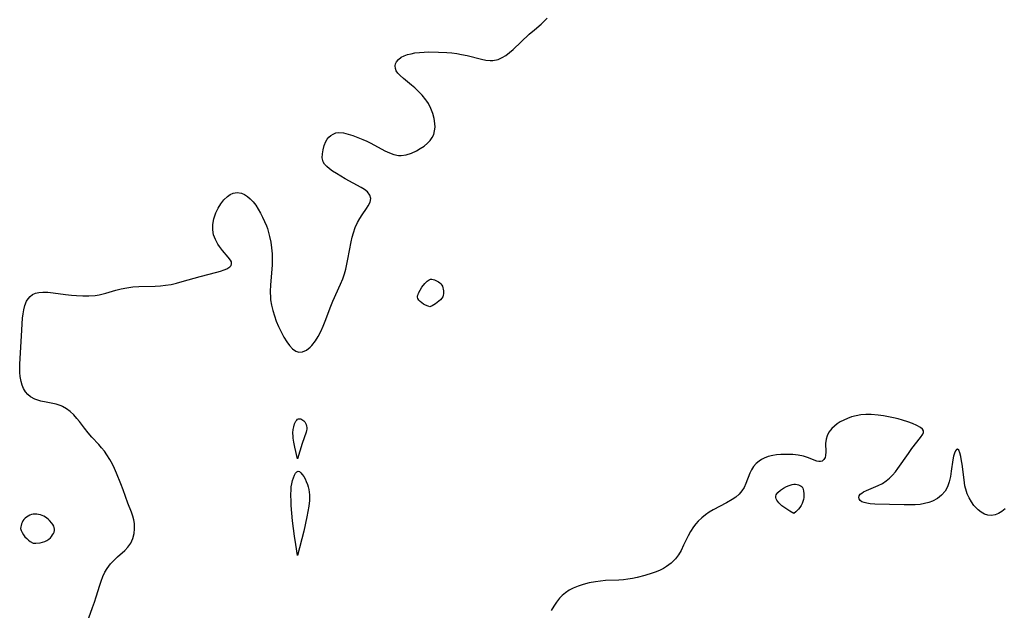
# Model space of a CAD drawing. Header units: metres. Extents: x 1073367 to 1082519, y 1569854 to 1574957.
# Tile 367 of 656: x 1076024 to 1076322, y 1574109 to 1574288. Entities that reach past the tile are written whole.
import ezdxf

# ---------------------------------------------------------------- set-up
doc = ezdxf.new("R2010")
doc.units = ezdxf.units.M
doc.layers.add('CGG_CurvaNivelLidar_v1', color=253, linetype='Continuous', lineweight=30)

msp = doc.modelspace()

# ---------------------------------------------------------------- linework, layer by layer
at = {"layer": 'CGG_CurvaNivelLidar_v1'}
for p, q in [((1076182.0944, 1574286.2828, 67), (1076183.0465, 1574287.1426, 67)), ((1076183.0465, 1574287.1426, 67), (1076183.9317, 1574288.0584, 67)), ((1076178.4727, 1574283.1822, 67), (1076180.075, 1574284.5825, 67)), ((1076180.075, 1574284.5825, 67), (1076182.0944, 1574286.2828, 67)), ((1076173.623, 1574278.5785, 67), (1076178.4727, 1574283.1822, 67)), ((1076172.5396, 1574277.6502, 67), (1076173.623, 1574278.5785, 67)), ((1076138.4348, 1574274.8292, 67), (1076139.0289, 1574275.5887, 67)), ((1076139.0289, 1574275.5887, 67), (1076139.8371, 1574276.242, 67)), ((1076139.8371, 1574276.242, 67), (1076140.7036, 1574276.6913, 67)), ((1076140.7036, 1574276.6913, 67), (1076141.6967, 1574277.0443, 67)), ((1076141.6967, 1574277.0443, 67), (1076142.7892, 1574277.3223, 67)), ((1076142.7892, 1574277.3223, 67), (1076143.9549, 1574277.5388, 67)), ((1076143.9549, 1574277.5388, 67), (1076145.3226, 1574277.7072, 67)), ((1076145.3226, 1574277.7072, 67), (1076146.7471, 1574277.8097, 67)), ((1076146.7471, 1574277.8097, 67), (1076148.212, 1574277.8581, 67)), ((1076148.212, 1574277.8581, 67), (1076151.1421, 1574277.8262, 67)), ((1076151.1421, 1574277.8262, 67), (1076153.5881, 1574277.688, 67)), ((1076153.5881, 1574277.688, 67), (1076155.0958, 1574277.5473, 67)), ((1076155.0958, 1574277.5473, 67), (1076156.5908, 1574277.3582, 67)), ((1076156.5908, 1574277.3582, 67), (1076158.0655, 1574277.1151, 67)), ((1076158.0655, 1574277.1151, 67), (1076159.7695, 1574276.7568, 67)), ((1076159.7695, 1574276.7568, 67), (1076164.1464, 1574275.642, 67)), ((1076164.1464, 1574275.642, 67), (1076165.4478, 1574275.3797, 67)), ((1076165.4478, 1574275.3797, 67), (1076166.7095, 1574275.2433, 67)), ((1076166.7095, 1574275.2433, 67), (1076167.5199, 1574275.2501, 67)), ((1076167.5199, 1574275.2501, 67), (1076168.0755, 1574275.3128, 67)), ((1076168.0755, 1574275.3128, 67), (1076168.5868, 1574275.4186, 67)), ((1076168.5868, 1574275.4186, 67), (1076169.15, 1574275.5907, 67)), ((1076169.15, 1574275.5907, 67), (1076170.3126, 1574276.1165, 67)), ((1076170.3126, 1574276.1165, 67), (1076171.439, 1574276.8175, 67)), ((1076171.439, 1574276.8175, 67), (1076172.5396, 1574277.6502, 67)), ((1076138.0028, 1574273.6203, 67), (1076138.1468, 1574274.236, 67)), ((1076138.0494, 1574272.8524, 67), (1076138.0028, 1574273.6203, 67)), ((1076138.3367, 1574272.0982, 67), (1076138.0494, 1574272.8524, 67)), ((1076138.1468, 1574274.236, 67), (1076138.4348, 1574274.8292, 67)), ((1076138.8413, 1574271.3921, 67), (1076138.3367, 1574272.0982, 67)), ((1076139.5194, 1574270.6998, 67), (1076138.8413, 1574271.3921, 67)), ((1076140.566, 1574269.7878, 67), (1076139.5194, 1574270.6998, 67)), ((1076142.9834, 1574267.8135, 67), (1076140.566, 1574269.7878, 67)), ((1076143.9863, 1574266.9466, 67), (1076142.9834, 1574267.8135, 67)), ((1076144.9718, 1574266.032, 67), (1076143.9863, 1574266.9466, 67)), ((1076146.1961, 1574264.764, 67), (1076144.9718, 1574266.032, 67)), ((1076147.2993, 1574263.4025, 67), (1076146.1961, 1574264.764, 67)), ((1076147.5971, 1574262.9742, 67), (1076147.2993, 1574263.4025, 67)), ((1076148.0747, 1574262.2056, 67), (1076147.5971, 1574262.9742, 67)), ((1076148.8194, 1574260.7448, 67), (1076148.0747, 1574262.2056, 67)), ((1076149.4023, 1574259.2355, 67), (1076148.8194, 1574260.7448, 67)), ((1076149.815, 1574257.7065, 67), (1076149.4023, 1574259.2355, 67)), ((1076150.0362, 1574256.1859, 67), (1076149.815, 1574257.7065, 67)), ((1076149.9333, 1574253.9562, 67), (1076150.0567, 1574255.0521, 67)), ((1076150.0567, 1574255.0521, 67), (1076150.0362, 1574256.1859, 67)), ((1076117.0472, 1574250.7295, 67), (1076117.4704, 1574251.4387, 67)), ((1076117.4704, 1574251.4387, 67), (1076117.9755, 1574252.0722, 67)), ((1076117.9755, 1574252.0722, 67), (1076118.5184, 1574252.5721, 67)), ((1076118.5184, 1574252.5721, 67), (1076119.2473, 1574253.0269, 67)), ((1076119.2473, 1574253.0269, 67), (1076120.0959, 1574253.3334, 67)), ((1076120.0959, 1574253.3334, 67), (1076121.0137, 1574253.4628, 67)), ((1076121.0137, 1574253.4628, 67), (1076122.365, 1574253.3562, 67)), ((1076122.365, 1574253.3562, 67), (1076123.7944, 1574253.008, 67)), ((1076123.7944, 1574253.008, 67), (1076125.2309, 1574252.5371, 67)), ((1076125.2309, 1574252.5371, 67), (1076126.7127, 1574251.9865, 67)), ((1076126.7127, 1574251.9865, 67), (1076128.1746, 1574251.3989, 67)), ((1076128.1746, 1574251.3989, 67), (1076129.4001, 1574250.8443, 67)), ((1076148.5665, 1574251.0435, 67), (1076149.2142, 1574251.9668, 67)), ((1076149.2142, 1574251.9668, 67), (1076149.6545, 1574252.9243, 67)), ((1076149.6545, 1574252.9243, 67), (1076149.9333, 1574253.9562, 67)), ((1076116.0039, 1574247.0239, 67), (1076116.2075, 1574248.268, 67)), ((1076116.2075, 1574248.268, 67), (1076116.5469, 1574249.5272, 67)), ((1076116.5469, 1574249.5272, 67), (1076117.0472, 1574250.7295, 67)), ((1076129.4001, 1574250.8443, 67), (1076130.6196, 1574250.2426, 67)), ((1076130.6196, 1574250.2426, 67), (1076134.8952, 1574247.9784, 67)), ((1076144.3964, 1574247.9717, 67), (1076145.5973, 1574248.6338, 67)), ((1076145.5973, 1574248.6338, 67), (1076146.7336, 1574249.3789, 67)), ((1076146.7336, 1574249.3789, 67), (1076147.768, 1574250.2144, 67)), ((1076147.768, 1574250.2144, 67), (1076148.5665, 1574251.0435, 67)), ((1076115.9491, 1574245.7856, 67), (1076116.0039, 1574247.0239, 67)), ((1076116.1929, 1574244.6502, 67), (1076115.9491, 1574245.7856, 67)), ((1076134.8952, 1574247.9784, 67), (1076136.2619, 1574247.3226, 67)), ((1076136.2619, 1574247.3226, 67), (1076137.6163, 1574246.821, 67)), ((1076137.6163, 1574246.821, 67), (1076138.9697, 1574246.5543, 67)), ((1076138.9697, 1574246.5543, 67), (1076139.8035, 1574246.5397, 67)), ((1076139.8035, 1574246.5397, 67), (1076141.3503, 1574246.7798, 67)), ((1076141.3503, 1574246.7798, 67), (1076142.8867, 1574247.2838, 67)), ((1076142.8867, 1574247.2838, 67), (1076144.3964, 1574247.9717, 67)), ((1076116.6418, 1574243.8884, 67), (1076116.1929, 1574244.6502, 67)), ((1076117.2941, 1574243.1734, 67), (1076116.6418, 1574243.8884, 67)), ((1076118.1042, 1574242.4924, 67), (1076117.2941, 1574243.1734, 67)), ((1076119.0506, 1574241.8198, 67), (1076118.1042, 1574242.4924, 67)), ((1076120.2728, 1574241.0342, 67), (1076119.0506, 1574241.8198, 67)), ((1076122.9169, 1574239.4915, 67), (1076120.2728, 1574241.0342, 67)), ((1076127.7214, 1574236.8736, 67), (1076122.9169, 1574239.4915, 67)), ((1076128.744, 1574236.2343, 67), (1076127.7214, 1574236.8736, 67)), ((1076086.2196, 1574233.095, 67), (1076087.2767, 1574234.161, 67)), ((1076087.2767, 1574234.161, 67), (1076088.0974, 1574234.7479, 67)), ((1076088.0974, 1574234.7479, 67), (1076088.968, 1574235.1529, 67)), ((1076088.968, 1574235.1529, 67), (1076090.2555, 1574235.3674, 67)), ((1076090.2555, 1574235.3674, 67), (1076091.5395, 1574235.1611, 67)), ((1076091.5395, 1574235.1611, 67), (1076092.4383, 1574234.7453, 67)), ((1076092.4383, 1574234.7453, 67), (1076093.3005, 1574234.1479, 67)), ((1076093.3005, 1574234.1479, 67), (1076094.136, 1574233.4144, 67)), ((1076094.136, 1574233.4144, 67), (1076095.0197, 1574232.4988, 67)), ((1076129.5905, 1574235.5477, 67), (1076128.744, 1574236.2343, 67)), ((1076130.3046, 1574234.582, 67), (1076129.5905, 1574235.5477, 67)), ((1076130.5938, 1574233.5148, 67), (1076130.3046, 1574234.582, 67)), ((1076130.4163, 1574232.4098, 67), (1076130.5938, 1574233.5148, 67)), ((1076083.7811, 1574229.1557, 67), (1076084.4776, 1574230.5771, 67)), ((1076084.4776, 1574230.5771, 67), (1076085.3016, 1574231.9013, 67)), ((1076085.3016, 1574231.9013, 67), (1076086.2196, 1574233.095, 67)), ((1076095.0197, 1574232.4988, 67), (1076095.8497, 1574231.4747, 67)), ((1076095.8497, 1574231.4747, 67), (1076096.6119, 1574230.3302, 67)), ((1076128.0127, 1574228.6027, 67), (1076129.3509, 1574230.4798, 67)), ((1076129.3509, 1574230.4798, 67), (1076129.8756, 1574231.2778, 67)), ((1076129.8756, 1574231.2778, 67), (1076130.4163, 1574232.4098, 67)), ((1076083.1617, 1574227.3513, 67), (1076083.4388, 1574228.2623, 67)), ((1076083.4388, 1574228.2623, 67), (1076083.7811, 1574229.1557, 67)), ((1076096.6119, 1574230.3302, 67), (1076097.3013, 1574229.1099, 67)), ((1076097.3013, 1574229.1099, 67), (1076097.933, 1574227.8448, 67)), ((1076097.933, 1574227.8448, 67), (1076099.0565, 1574225.294, 67)), ((1076126.5949, 1574226.2629, 67), (1076127.2782, 1574227.4746, 67)), ((1076127.2782, 1574227.4746, 67), (1076128.0127, 1574228.6027, 67)), ((1076082.8259, 1574224.0073, 67), (1076082.8458, 1574225.676, 67)), ((1076082.8458, 1574225.676, 67), (1076083.1617, 1574227.3513, 67)), ((1076099.0565, 1574225.294, 67), (1076099.3725, 1574224.477, 67)), ((1076099.3725, 1574224.477, 67), (1076099.6455, 1574223.6562, 67)), ((1076125.3617, 1574223.1589, 67), (1076125.9162, 1574224.7581, 67)), ((1076125.9162, 1574224.7581, 67), (1076126.5949, 1574226.2629, 67)), ((1076083.1145, 1574222.5117, 67), (1076082.8259, 1574224.0073, 67)), ((1076083.6491, 1574221.0748, 67), (1076083.1145, 1574222.5117, 67)), ((1076099.6455, 1574223.6562, 67), (1076100.0375, 1574222.053, 67)), ((1076100.0375, 1574222.053, 67), (1076100.3715, 1574220.3636, 67)), ((1076124.7018, 1574220.4573, 67), (1076125.0035, 1574221.8256, 67)), ((1076125.0035, 1574221.8256, 67), (1076125.3617, 1574223.1589, 67)), ((1076084.3697, 1574219.7223, 67), (1076083.6491, 1574221.0748, 67)), ((1076084.8725, 1574218.9615, 67), (1076084.3697, 1574219.7223, 67)), ((1076085.7897, 1574217.7759, 67), (1076084.8725, 1574218.9615, 67)), ((1076100.3715, 1574220.3636, 67), (1076100.645, 1574218.6068, 67)), ((1076100.645, 1574218.6068, 67), (1076100.8132, 1574216.7956, 67)), ((1076123.7336, 1574215.1315, 67), (1076124.7018, 1574220.4573, 67)), ((1076087.5537, 1574215.7556, 67), (1076085.7897, 1574217.7759, 67)), ((1076088.2041, 1574214.9079, 67), (1076087.5537, 1574215.7556, 67)), ((1076100.8132, 1574216.7956, 67), (1076100.8446, 1574215.139, 67)), ((1076087.1118, 1574212.2834, 67), (1076087.9883, 1574212.8218, 67)), ((1076087.9883, 1574212.8218, 67), (1076088.373, 1574213.2756, 67)), ((1076088.4741, 1574214.3366, 67), (1076088.2041, 1574214.9079, 67)), ((1076088.373, 1574213.2756, 67), (1076088.5411, 1574213.7868, 67)), ((1076088.5411, 1574213.7868, 67), (1076088.4741, 1574214.3366, 67)), ((1076100.7861, 1574213.4565, 67), (1076100.2851, 1574207.3518, 67)), ((1076100.8446, 1574215.139, 67), (1076100.7861, 1574213.4565, 67)), ((1076123.0713, 1574212.1735, 67), (1076123.4326, 1574213.6586, 67)), ((1076123.4326, 1574213.6586, 67), (1076123.7336, 1574215.1315, 67)), ((1076073.6036, 1574208.3783, 67), (1076079.0014, 1574209.9185, 67)), ((1076079.0014, 1574209.9185, 67), (1076084.0807, 1574211.2308, 67)), ((1076084.0807, 1574211.2308, 67), (1076085.2372, 1574211.5796, 67)), ((1076085.2372, 1574211.5796, 67), (1076086.2815, 1574211.9388, 67)), ((1076086.2815, 1574211.9388, 67), (1076087.1118, 1574212.2834, 67)), ((1076122.1482, 1574209.261, 67), (1076122.6456, 1574210.7054, 67)), ((1076122.6456, 1574210.7054, 67), (1076123.0713, 1574212.1735, 67)), ((1076055.1187, 1574206.1887, 67), (1076056.8849, 1574206.5545, 67)), ((1076056.8849, 1574206.5545, 67), (1076058.6768, 1574206.8056, 67)), ((1076058.6768, 1574206.8056, 67), (1076060.5388, 1574206.9394, 67)), ((1076060.5388, 1574206.9394, 67), (1076065.4649, 1574207.042, 67)), ((1076065.4649, 1574207.042, 67), (1076067.0155, 1574207.1168, 67)), ((1076067.0155, 1574207.1168, 67), (1076068.5586, 1574207.2679, 67)), ((1076068.5586, 1574207.2679, 67), (1076070.2509, 1574207.5517, 67)), ((1076070.2509, 1574207.5517, 67), (1076071.9318, 1574207.9333, 67)), ((1076071.9318, 1574207.9333, 67), (1076073.6036, 1574208.3783, 67)), ((1076100.2851, 1574207.3518, 67), (1076100.2049, 1574205.4997, 67)), ((1076119.1744, 1574202.5185, 67), (1076121.4984, 1574207.6631, 67)), ((1076121.4984, 1574207.6631, 67), (1076122.1482, 1574209.261, 67)), ((1076145.544, 1574205.826, 67), (1076146.0956, 1574206.6703, 67)), ((1076146.0956, 1574206.6703, 67), (1076146.9917, 1574207.8226, 67)), ((1076146.9917, 1574207.8226, 67), (1076147.6325, 1574208.483, 67)), ((1076147.6325, 1574208.483, 67), (1076147.9676, 1574208.7532, 67)), ((1076147.9676, 1574208.7532, 67), (1076148.3157, 1574208.9633, 67)), ((1076148.3157, 1574208.9633, 67), (1076148.6803, 1574209.0922, 67)), ((1076148.6803, 1574209.0922, 67), (1076149.0763, 1574209.1221, 67)), ((1076149.0763, 1574209.1221, 67), (1076149.4867, 1574209.0652, 67)), ((1076149.4867, 1574209.0652, 67), (1076149.9044, 1574208.9425, 67)), ((1076149.9044, 1574208.9425, 67), (1076150.3225, 1574208.7695, 67)), ((1076150.3225, 1574208.7695, 67), (1076151.1295, 1574208.3087, 67)), ((1076151.1295, 1574208.3087, 67), (1076151.4999, 1574208.0286, 67)), ((1076151.4999, 1574208.0286, 67), (1076151.8318, 1574207.7145, 67)), ((1076151.8318, 1574207.7145, 67), (1076152.1084, 1574207.3608, 67)), ((1076152.1084, 1574207.3608, 67), (1076152.313, 1574206.9676, 67)), ((1076152.313, 1574206.9676, 67), (1076152.4577, 1574206.5404, 67)), ((1076027.0371, 1574203.2012, 67), (1076027.6256, 1574203.8645, 67)), ((1076027.6256, 1574203.8645, 67), (1076028.3886, 1574204.4499, 67)), ((1076028.3886, 1574204.4499, 67), (1076029.2586, 1574204.8694, 67)), ((1076029.2586, 1574204.8694, 67), (1076030.2978, 1574205.1289, 67)), ((1076030.2978, 1574205.1289, 67), (1076031.4245, 1574205.2269, 67)), ((1076031.4245, 1574205.2269, 67), (1076032.9539, 1574205.185, 67)), ((1076032.9539, 1574205.185, 67), (1076034.5665, 1574205.0207, 67)), ((1076034.5665, 1574205.0207, 67), (1076038.3273, 1574204.5012, 67)), ((1076038.3273, 1574204.5012, 67), (1076040.1103, 1574204.2981, 67)), ((1076040.1103, 1574204.2981, 67), (1076041.6381, 1574204.168, 67)), ((1076041.6381, 1574204.168, 67), (1076043.5391, 1574204.0762, 67)), ((1076043.5391, 1574204.0762, 67), (1076045.4278, 1574204.087, 67)), ((1076045.4278, 1574204.087, 67), (1076047.2897, 1574204.2352, 67)), ((1076047.2897, 1574204.2352, 67), (1076048.4845, 1574204.4254, 67)), ((1076048.4845, 1574204.4254, 67), (1076050.5615, 1574204.9223, 67)), ((1076050.5615, 1574204.9223, 67), (1076053.5872, 1574205.7878, 67)), ((1076053.5872, 1574205.7878, 67), (1076055.1187, 1574206.1887, 67)), ((1076100.2049, 1574205.4997, 67), (1076100.2817, 1574203.3491, 67)), ((1076144.7696, 1574203.6643, 67), (1076144.79, 1574204.0793, 67)), ((1076144.8994, 1574203.2483, 67), (1076144.7696, 1574203.6643, 67)), ((1076144.79, 1574204.0793, 67), (1076144.9005, 1574204.5074, 67)), ((1076144.9005, 1574204.5074, 67), (1076145.0744, 1574204.9438, 67)), ((1076145.0744, 1574204.9438, 67), (1076145.544, 1574205.826, 67)), ((1076152.3631, 1574203.8022, 67), (1076152.0857, 1574203.3567, 67)), ((1076152.5126, 1574204.241, 67), (1076152.3631, 1574203.8022, 67)), ((1076152.4577, 1574206.5404, 67), (1076152.5535, 1574206.0905, 67)), ((1076152.5911, 1574204.6943, 67), (1076152.5126, 1574204.241, 67)), ((1076152.5535, 1574206.0905, 67), (1076152.6069, 1574205.6273, 67)), ((1076152.6202, 1574205.1592, 67), (1076152.5911, 1574204.6943, 67)), ((1076152.6069, 1574205.6273, 67), (1076152.6202, 1574205.1592, 67)), ((1076025.6878, 1574199.8194, 67), (1076026.0365, 1574201.1932, 67)), ((1076026.0365, 1574201.1932, 67), (1076026.5505, 1574202.4287, 67)), ((1076026.5505, 1574202.4287, 67), (1076027.0371, 1574203.2012, 67)), ((1076100.2817, 1574203.3491, 67), (1076100.3365, 1574202.8472, 67)), ((1076100.3365, 1574202.8472, 67), (1076100.6112, 1574201.2205, 67)), ((1076100.6112, 1574201.2205, 67), (1076101.0075, 1574199.6121, 67)), ((1076116.8728, 1574196.4372, 67), (1076118.5701, 1574201.0065, 67)), ((1076118.5701, 1574201.0065, 67), (1076119.1744, 1574202.5185, 67)), ((1076145.1839, 1574202.8162, 67), (1076144.8994, 1574203.2483, 67)), ((1076145.586, 1574202.3864, 67), (1076145.1839, 1574202.8162, 67)), ((1076146.0683, 1574201.9776, 67), (1076145.586, 1574202.3864, 67)), ((1076146.5943, 1574201.6077, 67), (1076146.0683, 1574201.9776, 67)), ((1076147.1276, 1574201.2936, 67), (1076146.5943, 1574201.6077, 67)), ((1076147.9392, 1574200.9156, 67), (1076147.1276, 1574201.2936, 67)), ((1076148.5, 1574200.7253, 67), (1076147.9392, 1574200.9156, 67)), ((1076149.2049, 1574201.0893, 67), (1076148.5, 1574200.7253, 67)), ((1076150.1858, 1574201.6887, 67), (1076149.2049, 1574201.0893, 67)), ((1076151.2278, 1574202.4747, 67), (1076150.1858, 1574201.6887, 67)), ((1076151.6962, 1574202.9099, 67), (1076151.2278, 1574202.4747, 67)), ((1076152.0857, 1574203.3567, 67), (1076151.6962, 1574202.9099, 67)), ((1076025.3681, 1574197.3214, 67), (1076025.498, 1574198.5973, 67)), ((1076025.498, 1574198.5973, 67), (1076025.6878, 1574199.8194, 67)), ((1076101.0075, 1574199.6121, 67), (1076101.4987, 1574198.0243, 67)), ((1076101.4987, 1574198.0243, 67), (1076102.0638, 1574196.4626, 67)), ((1076024.9861, 1574192.0204, 67), (1076025.3681, 1574197.3214, 67)), ((1076102.0638, 1574196.4626, 67), (1076102.7467, 1574194.8, 67)), ((1076102.7467, 1574194.8, 67), (1076103.4909, 1574193.1984, 67)), ((1076115.5218, 1574193.2996, 67), (1076116.2761, 1574194.9543, 67)), ((1076116.2761, 1574194.9543, 67), (1076116.8728, 1574196.4372, 67)), ((1076024.4812, 1574183.3811, 67), (1076024.9861, 1574192.0204, 67)), ((1076103.4909, 1574193.1984, 67), (1076104.3242, 1574191.6287, 67)), ((1076113.8613, 1574190.4333, 67), (1076114.7267, 1574191.8049, 67)), ((1076114.7267, 1574191.8049, 67), (1076115.5218, 1574193.2996, 67)), ((1076104.3242, 1574191.6287, 67), (1076105.2146, 1574190.1913, 67)), ((1076105.2146, 1574190.1913, 67), (1076106.0737, 1574189.0391, 67)), ((1076106.0737, 1574189.0391, 67), (1076106.9747, 1574188.0877, 67)), ((1076112.2783, 1574188.563, 67), (1076112.8223, 1574189.1147, 67)), ((1076112.8223, 1574189.1147, 67), (1076113.8613, 1574190.4333, 67)), ((1076106.9747, 1574188.0877, 67), (1076107.9161, 1574187.4011, 67)), ((1076107.9161, 1574187.4011, 67), (1076108.8993, 1574187.0618, 67)), ((1076108.8993, 1574187.0618, 67), (1076110.0254, 1574187.1663, 67)), ((1076110.0254, 1574187.1663, 67), (1076111.1652, 1574187.6964, 67)), ((1076111.1652, 1574187.6964, 67), (1076112.2783, 1574188.563, 67)), ((1076024.475, 1574182.1185, 67), (1076024.4812, 1574183.3811, 67)), ((1076024.533, 1574180.8747, 67), (1076024.475, 1574182.1185, 67)), ((1076024.6553, 1574179.6602, 67), (1076024.533, 1574180.8747, 67)), ((1076024.9014, 1574178.2306, 67), (1076024.6553, 1574179.6602, 67)), ((1076025.2138, 1574177.0864, 67), (1076024.9014, 1574178.2306, 67)), ((1076025.6392, 1574176.0246, 67), (1076025.2138, 1574177.0864, 67)), ((1076026.197, 1574175.0678, 67), (1076025.6392, 1574176.0246, 67)), ((1076026.8984, 1574174.2444, 67), (1076026.197, 1574175.0678, 67)), ((1076027.7355, 1574173.5601, 67), (1076026.8984, 1574174.2444, 67)), ((1076029.1022, 1574172.8359, 67), (1076027.7355, 1574173.5601, 67)), ((1076029.9874, 1574172.5092, 67), (1076029.1022, 1574172.8359, 67)), ((1076030.9131, 1574172.2429, 67), (1076029.9874, 1574172.5092, 67)), ((1076032.4342, 1574171.915, 67), (1076030.9131, 1574172.2429, 67)), ((1076033.9816, 1574171.6265, 67), (1076032.4342, 1574171.915, 67)), ((1076035.5146, 1574171.285, 67), (1076033.9816, 1574171.6265, 67)), ((1076036.9927, 1574170.7953, 67), (1076035.5146, 1574171.285, 67)), ((1076037.4558, 1574170.5873, 67), (1076036.9927, 1574170.7953, 67)), ((1076038.6526, 1574169.9011, 67), (1076037.4558, 1574170.5873, 67)), ((1076039.7735, 1574169.061, 67), (1076038.6526, 1574169.9011, 67)), ((1076040.8217, 1574168.0971, 67), (1076039.7735, 1574169.061, 67)), ((1076041.7969, 1574167.0329, 67), (1076040.8217, 1574168.0971, 67)), ((1076278.7645, 1574168.0701, 67.5), (1076277.3641, 1574167.8347, 67.5)), ((1076280.3279, 1574168.1892, 67.5), (1076278.7645, 1574168.0701, 67.5)), ((1076281.9167, 1574168.1848, 67.5), (1076280.3279, 1574168.1892, 67.5)), ((1076284.0381, 1574168.024, 67.5), (1076281.9167, 1574168.1848, 67.5)), ((1076285.5986, 1574167.815, 67.5), (1076284.0381, 1574168.024, 67.5)), ((1076042.5739, 1574166.0634, 67), (1076041.7969, 1574167.0329, 67)), ((1076044.0864, 1574164.0419, 67), (1076042.5739, 1574166.0634, 67)), ((1076107.3172, 1574164.4985, 67), (1076107.5765, 1574165.3504, 67)), ((1076107.5765, 1574165.3504, 67), (1076107.7658, 1574165.7792, 67)), ((1076107.7658, 1574165.7792, 67), (1076107.9827, 1574166.1654, 67)), ((1076107.9827, 1574166.1654, 67), (1076108.2259, 1574166.4953, 67)), ((1076108.2259, 1574166.4953, 67), (1076108.4959, 1574166.7496, 67)), ((1076108.4959, 1574166.7496, 67), (1076108.7957, 1574166.9031, 67)), ((1076108.7957, 1574166.9031, 67), (1076109.1121, 1574166.9357, 67)), ((1076109.1121, 1574166.9357, 67), (1076109.4463, 1574166.8718, 67)), ((1076109.4463, 1574166.8718, 67), (1076109.7852, 1574166.7307, 67)), ((1076109.7852, 1574166.7307, 67), (1076110.1161, 1574166.526, 67)), ((1076110.1161, 1574166.526, 67), (1076110.425, 1574166.2657, 67)), ((1076110.425, 1574166.2657, 67), (1076110.6965, 1574165.9533, 67)), ((1076110.6965, 1574165.9533, 67), (1076110.9278, 1574165.5697, 67)), ((1076110.9278, 1574165.5697, 67), (1076111.103, 1574165.1446, 67)), ((1076111.103, 1574165.1446, 67), (1076111.2239, 1574164.6917, 67)), ((1076271.6046, 1574165.331, 67.5), (1076270.776, 1574164.6865, 67.5)), ((1076272.5693, 1574165.9619, 67.5), (1076271.6046, 1574165.331, 67.5)), ((1076273.6062, 1574166.5297, 67.5), (1076272.5693, 1574165.9619, 67.5)), ((1076274.7059, 1574167.0252, 67.5), (1076273.6062, 1574166.5297, 67.5)), ((1076276.0072, 1574167.4841, 67.5), (1076274.7059, 1574167.0252, 67.5)), ((1076277.3641, 1574167.8347, 67.5), (1076276.0072, 1574167.4841, 67.5)), ((1076287.147, 1574167.5462, 67.5), (1076285.5986, 1574167.815, 67.5)), ((1076288.6714, 1574167.2268, 67.5), (1076287.147, 1574167.5462, 67.5)), ((1076290.0754, 1574166.8845, 67.5), (1076288.6714, 1574167.2268, 67.5)), ((1076291.4317, 1574166.5053, 67.5), (1076290.0754, 1574166.8845, 67.5)), ((1076292.9996, 1574165.996, 67.5), (1076291.4317, 1574166.5053, 67.5)), ((1076294.4373, 1574165.4511, 67.5), (1076292.9996, 1574165.996, 67.5)), ((1076295.7001, 1574164.8852, 67.5), (1076294.4373, 1574165.4511, 67.5)), ((1076296.8471, 1574164.2301, 67.5), (1076295.7001, 1574164.8852, 67.5)), ((1076045.1691, 1574162.6746, 67), (1076044.0864, 1574164.0419, 67)), ((1076046.3171, 1574161.3449, 67), (1076045.1691, 1574162.6746, 67)), ((1076107.0905, 1574162.6559, 67), (1076107.174, 1574163.6831, 67)), ((1076107.1215, 1574161.5679, 67), (1076107.0905, 1574162.6559, 67)), ((1076107.174, 1574163.6831, 67), (1076107.3172, 1574164.4985, 67)), ((1076111.1199, 1574162.9069, 67), (1076109.9202, 1574159.4769, 67)), ((1076111.2248, 1574163.3259, 67), (1076111.1199, 1574162.9069, 67)), ((1076111.2239, 1574164.6917, 67), (1076111.2874, 1574164.2219, 67)), ((1076111.2855, 1574163.7444, 67), (1076111.2248, 1574163.3259, 67)), ((1076111.2874, 1574164.2219, 67), (1076111.2855, 1574163.7444, 67)), ((1076269.1095, 1574162.8095, 67.5), (1076268.5883, 1574161.7878, 67.5)), ((1076269.5778, 1574163.4682, 67.5), (1076269.1095, 1574162.8095, 67.5)), ((1076270.0368, 1574163.9914, 67.5), (1076269.5778, 1574163.4682, 67.5)), ((1076270.776, 1574164.6865, 67.5), (1076270.0368, 1574163.9914, 67.5)), ((1076296.8391, 1574161.2487, 67.5), (1076297.5142, 1574162.2993, 67.5)), ((1076297.4455, 1574163.7205, 67.5), (1076296.8471, 1574164.2301, 67.5)), ((1076297.7077, 1574163.2484, 67.5), (1076297.4455, 1574163.7205, 67.5)), ((1076297.5142, 1574162.2993, 67.5), (1076297.704, 1574162.7957, 67.5)), ((1076297.704, 1574162.7957, 67.5), (1076297.7077, 1574163.2484, 67.5)), ((1076048.3568, 1574159.1597, 67), (1076046.3171, 1574161.3449, 67)), ((1076049.2402, 1574158.1551, 67), (1076048.3568, 1574159.1597, 67)), ((1076107.1835, 1574160.9994, 67), (1076107.1215, 1574161.5679, 67)), ((1076107.3785, 1574159.8087, 67), (1076107.1835, 1574160.9994, 67)), ((1076107.6787, 1574158.3719, 67), (1076107.3785, 1574159.8087, 67)), ((1076109.9202, 1574159.4769, 67), (1076108.5, 1574154.8208, 67)), ((1076268.2714, 1574160.7316, 67.5), (1076268.1452, 1574159.4762, 67.5)), ((1076268.1452, 1574159.4762, 67.5), (1076268.172, 1574156.9329, 67.5)), ((1076268.5883, 1574161.7878, 67.5), (1076268.2714, 1574160.7316, 67.5)), ((1076294.2524, 1574157.8783, 67.5), (1076296.8391, 1574161.2487, 67.5)), ((1076050.0835, 1574157.1082, 67), (1076049.2402, 1574158.1551, 67)), ((1076050.8714, 1574156.0131, 67), (1076050.0835, 1574157.1082, 67)), ((1076051.7238, 1574154.6375, 67), (1076050.8714, 1574156.0131, 67)), ((1076108.5, 1574154.8208, 67), (1076107.6787, 1574158.3719, 67)), ((1076253.3324, 1574155.9574, 67.5), (1076252.1354, 1574155.7791, 67.5)), ((1076254.554, 1574156.0628, 67.5), (1076253.3324, 1574155.9574, 67.5)), ((1076255.7863, 1574156.1121, 67.5), (1076254.554, 1574156.0628, 67.5)), ((1076257.0093, 1574156.1168, 67.5), (1076255.7863, 1574156.1121, 67.5)), ((1076258.2162, 1574156.0759, 67.5), (1076257.0093, 1574156.1168, 67.5)), ((1076259.8709, 1574155.9244, 67.5), (1076258.2162, 1574156.0759, 67.5)), ((1076268.172, 1574156.9329, 67.5), (1076268.0804, 1574155.7533, 67.5)), ((1076290.0068, 1574151.8312, 67.5), (1076293.1918, 1574156.4207, 67.5)), ((1076293.1918, 1574156.4207, 67.5), (1076294.2524, 1574157.8783, 67.5)), ((1076307.0572, 1574156.4874, 67.5), (1076306.7887, 1574155.5984, 67.5)), ((1076307.3752, 1574157.1739, 67.5), (1076307.0572, 1574156.4874, 67.5)), ((1076307.7147, 1574157.6055, 67.5), (1076307.3752, 1574157.1739, 67.5)), ((1076308.0479, 1574157.7179, 67.5), (1076307.7147, 1574157.6055, 67.5)), ((1076308.4076, 1574157.3736, 67.5), (1076308.0479, 1574157.7179, 67.5)), ((1076308.726, 1574156.6004, 67.5), (1076308.4076, 1574157.3736, 67.5)), ((1076309.0084, 1574155.5078, 67.5), (1076308.726, 1574156.6004, 67.5)), ((1076052.4915, 1574153.2006, 67), (1076051.7238, 1574154.6375, 67)), ((1076053.1399, 1574151.8325, 67), (1076052.4915, 1574153.2006, 67)), ((1076247.1217, 1574153.345, 67.5), (1076246.3645, 1574152.4585, 67.5)), ((1076248.0126, 1574154.1114, 67.5), (1076247.1217, 1574153.345, 67.5)), ((1076248.7595, 1574154.5975, 67.5), (1076248.0126, 1574154.1114, 67.5)), ((1076249.5659, 1574155.0064, 67.5), (1076248.7595, 1574154.5975, 67.5)), ((1076250.8121, 1574155.4622, 67.5), (1076249.5659, 1574155.0064, 67.5)), ((1076252.1354, 1574155.7791, 67.5), (1076250.8121, 1574155.4622, 67.5)), ((1076261.4227, 1574155.6285, 67.5), (1076259.8709, 1574155.9244, 67.5)), ((1076262.678, 1574155.2282, 67.5), (1076261.4227, 1574155.6285, 67.5)), ((1076265.4684, 1574154.0825, 67.5), (1076262.678, 1574155.2282, 67.5)), ((1076266.0615, 1574153.9429, 67.5), (1076265.4684, 1574154.0825, 67.5)), ((1076266.6254, 1574153.9512, 67.5), (1076266.0615, 1574153.9429, 67.5)), ((1076267.1301, 1574154.1147, 67.5), (1076266.6254, 1574153.9512, 67.5)), ((1076267.6418, 1574154.547, 67.5), (1076267.1301, 1574154.1147, 67.5)), ((1076267.9617, 1574155.2205, 67.5), (1076267.6418, 1574154.547, 67.5)), ((1076268.0804, 1574155.7533, 67.5), (1076267.9617, 1574155.2205, 67.5)), ((1076306.5787, 1574154.4965, 67.5), (1076306.1081, 1574151.0255, 67.5)), ((1076306.7887, 1574155.5984, 67.5), (1076306.5787, 1574154.4965, 67.5)), ((1076309.2582, 1574154.1828, 67.5), (1076309.0084, 1574155.5078, 67.5)), ((1076309.4075, 1574153.2024, 67.5), (1076309.2582, 1574154.1828, 67.5)), ((1076309.9816, 1574148.4164, 67.5), (1076309.4075, 1574153.2024, 67.5)), ((1076053.7472, 1574150.4388, 67), (1076053.1399, 1574151.8325, 67)), ((1076055.0573, 1574147.2175, 67), (1076053.7472, 1574150.4388, 67)), ((1076107.5637, 1574149.8046, 67), (1076107.9113, 1574150.4232, 67)), ((1076107.9113, 1574150.4232, 67), (1076108.2869, 1574150.8555, 67)), ((1076108.2869, 1574150.8555, 67), (1076108.6888, 1574151.0368, 67)), ((1076108.6888, 1574151.0368, 67), (1076109.0901, 1574150.9292, 67)), ((1076109.0901, 1574150.9292, 67), (1076109.5052, 1574150.5951, 67)), ((1076109.5052, 1574150.5951, 67), (1076109.925, 1574150.0896, 67)), ((1076109.925, 1574150.0896, 67), (1076110.3402, 1574149.4552, 67)), ((1076245.2581, 1574150.4541, 67.5), (1076244.058, 1574147.2857, 67.5)), ((1076245.758, 1574151.4907, 67.5), (1076245.2581, 1574150.4541, 67.5)), ((1076246.3645, 1574152.4585, 67.5), (1076245.758, 1574151.4907, 67.5)), ((1076288.3796, 1574149.8693, 67.5), (1076289.2183, 1574150.8223, 67.5)), ((1076289.2183, 1574150.8223, 67.5), (1076290.0068, 1574151.8312, 67.5)), ((1076306.1081, 1574151.0255, 67.5), (1076305.8605, 1574149.4184, 67.5)), ((1076055.7285, 1574145.4631, 67), (1076055.0573, 1574147.2175, 67)), ((1076106.5796, 1574146.2812, 67), (1076106.7432, 1574147.2641, 67)), ((1076106.7432, 1574147.2641, 67), (1076106.9709, 1574148.1931, 67)), ((1076106.9709, 1574148.1931, 67), (1076107.2479, 1574149.0489, 67)), ((1076107.2479, 1574149.0489, 67), (1076107.5637, 1574149.8046, 67)), ((1076110.3402, 1574149.4552, 67), (1076110.7411, 1574148.7242, 67)), ((1076110.7411, 1574148.7242, 67), (1076111.1165, 1574147.9202, 67)), ((1076111.1165, 1574147.9202, 67), (1076111.4529, 1574147.0606, 67)), ((1076111.4529, 1574147.0606, 67), (1076111.6981, 1574146.2924, 67)), ((1076244.058, 1574147.2857, 67.5), (1076243.5164, 1574146.1389, 67.5)), ((1076257.1659, 1574146.7793, 67.5), (1076258.0766, 1574147.0305, 67.5)), ((1076258.0766, 1574147.0305, 67.5), (1076258.5307, 1574147.0911, 67.5)), ((1076258.5307, 1574147.0911, 67.5), (1076259.0192, 1574147.0944, 67.5)), ((1076259.0192, 1574147.0944, 67.5), (1076259.4944, 1574147.0385, 67.5)), ((1076259.4944, 1574147.0385, 67.5), (1076259.947, 1574146.9297, 67.5)), ((1076284.0309, 1574146.699, 67.5), (1076285.3267, 1574147.3673, 67.5)), ((1076285.3267, 1574147.3673, 67.5), (1076286.4366, 1574148.1119, 67.5)), ((1076286.4366, 1574148.1119, 67.5), (1076287.4899, 1574148.9884, 67.5)), ((1076287.4899, 1574148.9884, 67.5), (1076288.3796, 1574149.8693, 67.5)), ((1076305.5176, 1574147.8371, 67.5), (1076305.0022, 1574146.3372, 67.5)), ((1076305.8605, 1574149.4184, 67.5), (1076305.5176, 1574147.8371, 67.5)), ((1076310.2737, 1574146.666, 67.5), (1076309.9816, 1574148.4164, 67.5)), ((1076057.202, 1574141.3487, 67), (1076055.7285, 1574145.4631, 67)), ((1076106.46, 1574143.8765, 67), (1076106.5057, 1574145.4962, 67)), ((1076106.5057, 1574145.4962, 67), (1076106.5796, 1574146.2812, 67)), ((1076111.6981, 1574146.2924, 67), (1076111.898, 1574145.5003, 67)), ((1076111.898, 1574145.5003, 67), (1076112.0455, 1574144.6905, 67)), ((1076112.0455, 1574144.6905, 67), (1076112.1303, 1574143.8676, 67)), ((1076241.9858, 1574144.094, 67.5), (1076240.9901, 1574143.2258, 67.5)), ((1076242.8366, 1574145.0667, 67.5), (1076241.9858, 1574144.094, 67.5)), ((1076243.5164, 1574146.1389, 67.5), (1076242.8366, 1574145.0667, 67.5)), ((1076253.1743, 1574143.8742, 67.5), (1076253.403, 1574144.2371, 67.5)), ((1076253.403, 1574144.2371, 67.5), (1076253.7089, 1574144.5908, 67.5)), ((1076253.7089, 1574144.5908, 67.5), (1076254.4724, 1574145.27, 67.5)), ((1076254.4724, 1574145.27, 67.5), (1076255.36, 1574145.8972, 67.5)), ((1076255.36, 1574145.8972, 67.5), (1076256.27, 1574146.4044, 67.5)), ((1076256.27, 1574146.4044, 67.5), (1076257.1659, 1574146.7793, 67.5)), ((1076259.947, 1574146.9297, 67.5), (1076260.3652, 1574146.7696, 67.5)), ((1076260.3652, 1574146.7696, 67.5), (1076260.7341, 1574146.5548, 67.5)), ((1076260.7341, 1574146.5548, 67.5), (1076261.0338, 1574146.2765, 67.5)), ((1076261.0338, 1574146.2765, 67.5), (1076261.2433, 1574145.9376, 67.5)), ((1076261.2433, 1574145.9376, 67.5), (1076261.3842, 1574145.5434, 67.5)), ((1076261.3842, 1574145.5434, 67.5), (1076261.4729, 1574145.1086, 67.5)), ((1076261.4729, 1574145.1086, 67.5), (1076261.5401, 1574144.1596, 67.5)), ((1076261.5401, 1574144.1596, 67.5), (1076261.504, 1574143.1086, 67.5)), ((1076278.3141, 1574143.6175, 67.5), (1076278.6164, 1574144.0686, 67.5)), ((1076278.6164, 1574144.0686, 67.5), (1076279.0641, 1574144.456, 67.5)), ((1076279.0641, 1574144.456, 67.5), (1076279.6412, 1574144.8141, 67.5)), ((1076279.6412, 1574144.8141, 67.5), (1076280.5003, 1574145.2424, 67.5)), ((1076280.5003, 1574145.2424, 67.5), (1076284.0309, 1574146.699, 67.5)), ((1076304.2588, 1574145.0079, 67.5), (1076303.2128, 1574143.8193, 67.5)), ((1076305.0022, 1574146.3372, 67.5), (1076304.2588, 1574145.0079, 67.5)), ((1076310.6998, 1574144.9644, 67.5), (1076310.2737, 1574146.666, 67.5)), ((1076310.9566, 1574144.2159, 67.5), (1076310.6998, 1574144.9644, 67.5)), ((1076311.5166, 1574142.9584, 67.5), (1076310.9566, 1574144.2159, 67.5)), ((1076058.2598, 1574138.6246, 67), (1076057.202, 1574141.3487, 67)), ((1076106.5085, 1574141.8788, 67), (1076106.46, 1574143.8765, 67)), ((1076106.5749, 1574140.7229, 67), (1076106.5085, 1574141.8788, 67)), ((1076112.1006, 1574142.1942, 67), (1076111.8965, 1574140.4975, 67)), ((1076112.1447, 1574143.0345, 67), (1076112.1006, 1574142.1942, 67)), ((1076112.1303, 1574143.8676, 67), (1076112.1447, 1574143.0345, 67)), ((1076238.1455, 1574141.481, 67.5), (1076234.1338, 1574139.3713, 67.5)), ((1076239.8795, 1574142.4543, 67.5), (1076238.1455, 1574141.481, 67.5)), ((1076240.9901, 1574143.2258, 67.5), (1076239.8795, 1574142.4543, 67.5)), ((1076253.0527, 1574143.5007, 67.5), (1076253.1743, 1574143.8742, 67.5)), ((1076253.0637, 1574143.1182, 67.5), (1076253.0527, 1574143.5007, 67.5)), ((1076253.1848, 1574142.727, 67.5), (1076253.0637, 1574143.1182, 67.5)), ((1076253.389, 1574142.3306, 67.5), (1076253.1848, 1574142.727, 67.5)), ((1076253.6561, 1574141.9324, 67.5), (1076253.389, 1574142.3306, 67.5)), ((1076253.9789, 1574141.5303, 67.5), (1076253.6561, 1574141.9324, 67.5)), ((1076254.4038, 1574141.09, 67.5), (1076253.9789, 1574141.5303, 67.5)), ((1076254.9188, 1574140.6259, 67.5), (1076254.4038, 1574141.09, 67.5)), ((1076261.0633, 1574141.273, 67.5), (1076260.7363, 1574140.6338, 67.5)), ((1076261.2975, 1574141.9227, 67.5), (1076261.0633, 1574141.273, 67.5)), ((1076261.4409, 1574142.5438, 67.5), (1076261.2975, 1574141.9227, 67.5)), ((1076261.504, 1574143.1086, 67.5), (1076261.4409, 1574142.5438, 67.5)), ((1076278.1979, 1574143.143, 67.5), (1076278.3141, 1574143.6175, 67.5)), ((1076278.2865, 1574142.6527, 67.5), (1076278.1979, 1574143.143, 67.5)), ((1076278.5865, 1574142.2071, 67.5), (1076278.2865, 1574142.6527, 67.5)), ((1076279.0886, 1574141.838, 67.5), (1076278.5865, 1574142.2071, 67.5)), ((1076279.7622, 1574141.5521, 67.5), (1076279.0886, 1574141.838, 67.5)), ((1076280.6113, 1574141.3404, 67.5), (1076279.7622, 1574141.5521, 67.5)), ((1076281.5823, 1574141.1985, 67.5), (1076280.6113, 1574141.3404, 67.5)), ((1076283.0622, 1574141.0831, 67.5), (1076281.5823, 1574141.1985, 67.5)), ((1076291.9002, 1574140.8724, 67.5), (1076283.0622, 1574141.0831, 67.5)), ((1076298.0757, 1574141.2636, 67.5), (1076296.6849, 1574141.0317, 67.5)), ((1076299.3068, 1574141.5939, 67.5), (1076298.0757, 1574141.2636, 67.5)), ((1076300.4743, 1574142.0393, 67.5), (1076299.3068, 1574141.5939, 67.5)), ((1076301.9348, 1574142.829, 67.5), (1076300.4743, 1574142.0393, 67.5)), ((1076303.2128, 1574143.8193, 67.5), (1076301.9348, 1574142.829, 67.5)), ((1076312.1965, 1574141.7879, 67.5), (1076311.5166, 1574142.9584, 67.5)), ((1076312.9764, 1574140.7179, 67.5), (1076312.1965, 1574141.7879, 67.5)), ((1076029.1061, 1574138.0977, 67), (1076028.5793, 1574138.0614, 67)), ((1076029.6418, 1574138.0651, 67), (1076029.1061, 1574138.0977, 67)), ((1076058.6361, 1574137.4926, 67), (1076058.2598, 1574138.6246, 67)), ((1076106.7634, 1574138.4039, 67), (1076106.5749, 1574140.7229, 67)), ((1076107.0032, 1574136.0168, 67), (1076106.7634, 1574138.4039, 67)), ((1076111.8965, 1574140.4975, 67), (1076111.3123, 1574137.2478, 67)), ((1076232.977, 1574138.6783, 67.5), (1076231.7995, 1574137.8642, 67.5)), ((1076234.1338, 1574139.3713, 67.5), (1076232.977, 1574138.6783, 67.5)), ((1076256.1027, 1574139.7295, 67.5), (1076254.9188, 1574140.6259, 67.5)), ((1076257.2783, 1574138.9813, 67.5), (1076256.1027, 1574139.7295, 67.5)), ((1076258.5, 1574138.2815, 67.5), (1076257.2783, 1574138.9813, 67.5)), ((1076259.1139, 1574138.7703, 67.5), (1076258.5, 1574138.2815, 67.5)), ((1076259.9327, 1574139.5725, 67.5), (1076259.1139, 1574138.7703, 67.5)), ((1076260.3551, 1574140.0768, 67.5), (1076259.9327, 1574139.5725, 67.5)), ((1076260.7363, 1574140.6338, 67.5), (1076260.3551, 1574140.0768, 67.5)), ((1076293.5866, 1574140.8574, 67.5), (1076291.9002, 1574140.8724, 67.5)), ((1076295.2501, 1574140.906, 67.5), (1076293.5866, 1574140.8574, 67.5)), ((1076296.6849, 1574141.0317, 67.5), (1076295.2501, 1574140.906, 67.5)), ((1076313.8412, 1574139.7674, 67.5), (1076312.9764, 1574140.7179, 67.5)), ((1076314.2239, 1574139.4123, 67.5), (1076313.8412, 1574139.7674, 67.5)), ((1076315.1856, 1574138.6726, 67.5), (1076314.2239, 1574139.4123, 67.5)), ((1076316.1939, 1574138.1082, 67.5), (1076315.1856, 1574138.6726, 67.5)), ((1076317.2307, 1574137.7494, 67.5), (1076316.1939, 1574138.1082, 67.5)), ((1076320.4188, 1574138.2395, 67.5), (1076319.3594, 1574137.8111, 67.5)), ((1076321.4402, 1574138.8697, 67.5), (1076320.4188, 1574138.2395, 67.5)), ((1076322.4048, 1574139.6595, 67.5), (1076321.4402, 1574138.8697, 67.5)), ((1076025.0208, 1574135.1329, 67), (1076024.8741, 1574134.6651, 67)), ((1076025.2179, 1574135.5864, 67), (1076025.0208, 1574135.1329, 67)), ((1076025.4623, 1574136.0181, 67), (1076025.2179, 1574135.5864, 67)), ((1076025.7551, 1574136.4192, 67), (1076025.4623, 1574136.0181, 67)), ((1076026.1383, 1574136.8198, 67), (1076025.7551, 1574136.4192, 67)), ((1076026.5697, 1574137.174, 67), (1076026.1383, 1574136.8198, 67)), ((1076027.0366, 1574137.4821, 67), (1076026.5697, 1574137.174, 67)), ((1076027.5305, 1574137.7399, 67), (1076027.0366, 1574137.4821, 67)), ((1076028.0458, 1574137.9379, 67), (1076027.5305, 1574137.7399, 67)), ((1076028.5793, 1574138.0614, 67), (1076028.0458, 1574137.9379, 67)), ((1076030.1804, 1574137.9772, 67), (1076029.6418, 1574138.0651, 67)), ((1076030.7164, 1574137.8427, 67), (1076030.1804, 1574137.9772, 67)), ((1076031.2437, 1574137.6655, 67), (1076030.7164, 1574137.8427, 67)), ((1076031.7556, 1574137.4459, 67), (1076031.2437, 1574137.6655, 67)), ((1076032.244, 1574137.1797, 67), (1076031.7556, 1574137.4459, 67)), ((1076032.6961, 1574136.8675, 67), (1076032.244, 1574137.1797, 67)), ((1076033.1195, 1574136.5158, 67), (1076032.6961, 1574136.8675, 67)), ((1076033.5155, 1574136.135, 67), (1076033.1195, 1574136.5158, 67)), ((1076034.2184, 1574135.3154, 67), (1076033.5155, 1574136.135, 67)), ((1076034.5136, 1574134.887, 67), (1076034.2184, 1574135.3154, 67)), ((1076058.9371, 1574136.3553, 67), (1076058.6361, 1574137.4926, 67)), ((1076059.1426, 1574135.2176, 67), (1076058.9371, 1574136.3553, 67)), ((1076059.2312, 1574133.6485, 67), (1076059.1426, 1574135.2176, 67)), ((1076107.5681, 1574131.4503, 67), (1076107.0032, 1574136.0168, 67)), ((1076111.3123, 1574137.2478, 67), (1076110.3329, 1574132.9659, 67)), ((1076228.8831, 1574135.1162, 67.5), (1076228.1783, 1574134.2007, 67.5)), ((1076229.6512, 1574135.9777, 67.5), (1076228.8831, 1574135.1162, 67.5)), ((1076230.6862, 1574136.9646, 67.5), (1076229.6512, 1574135.9777, 67.5)), ((1076231.7995, 1574137.8642, 67.5), (1076230.6862, 1574136.9646, 67.5)), ((1076318.2793, 1574137.6365, 67.5), (1076317.2307, 1574137.7494, 67.5)), ((1076319.3594, 1574137.8111, 67.5), (1076318.2793, 1574137.6365, 67.5)), ((1076024.7852, 1574134.1893, 67), (1076024.7689, 1574133.7089, 67)), ((1076024.7689, 1574133.7089, 67), (1076024.898, 1574133.1179, 67)), ((1076024.8741, 1574134.6651, 67), (1076024.7852, 1574134.1893, 67)), ((1076024.898, 1574133.1179, 67), (1076025.1786, 1574132.4855, 67)), ((1076025.1786, 1574132.4855, 67), (1076025.5779, 1574131.8446, 67)), ((1076034.4121, 1574131.7743, 67), (1076034.667, 1574132.215, 67)), ((1076034.7572, 1574134.4508, 67), (1076034.5136, 1574134.887, 67)), ((1076034.667, 1574132.215, 67), (1076034.8643, 1574132.6623, 67)), ((1076034.9324, 1574134.009, 67), (1076034.7572, 1574134.4508, 67)), ((1076034.8643, 1574132.6623, 67), (1076034.988, 1574133.1128, 67)), ((1076035.0161, 1574133.5633, 67), (1076034.9324, 1574134.009, 67)), ((1076034.988, 1574133.1128, 67), (1076035.0161, 1574133.5633, 67)), ((1076058.6826, 1574130.6756, 67), (1076059.0818, 1574132.1874, 67)), ((1076059.0818, 1574132.1874, 67), (1076059.2312, 1574133.6485, 67)), ((1076110.3329, 1574132.9659, 67), (1076108.5, 1574125.5157, 67)), ((1076227.2947, 1574132.8342, 67.5), (1076226.5965, 1574131.5526, 67.5)), ((1076228.1783, 1574134.2007, 67.5), (1076227.2947, 1574132.8342, 67.5)), ((1076025.5779, 1574131.8446, 67), (1076026.0631, 1574131.2272, 67)), ((1076026.0631, 1574131.2272, 67), (1076026.6009, 1574130.6638, 67)), ((1076026.6009, 1574130.6638, 67), (1076027.1575, 1574130.1763, 67)), ((1076027.1575, 1574130.1763, 67), (1076027.6792, 1574129.7816, 67)), ((1076027.6792, 1574129.7816, 67), (1076028.5, 1574129.2712, 67)), ((1076028.5, 1574129.2712, 67), (1076029.3719, 1574129.2822, 67)), ((1076029.3719, 1574129.2822, 67), (1076030.6377, 1574129.4315, 67)), ((1076030.6377, 1574129.4315, 67), (1076031.3461, 1574129.5893, 67)), ((1076031.3461, 1574129.5893, 67), (1076032.0475, 1574129.8224, 67)), ((1076032.0475, 1574129.8224, 67), (1076032.6902, 1574130.134, 67)), ((1076032.6902, 1574130.134, 67), (1076033.262, 1574130.5099, 67)), ((1076033.262, 1574130.5099, 67), (1076033.7423, 1574130.9228, 67)), ((1076033.7423, 1574130.9228, 67), (1076034.1115, 1574131.3447, 67)), ((1076034.1115, 1574131.3447, 67), (1076034.4121, 1574131.7743, 67)), ((1076057.2186, 1574128.047, 67), (1076058.0596, 1574129.2795, 67)), ((1076058.0596, 1574129.2795, 67), (1076058.6826, 1574130.6756, 67)), ((1076107.9467, 1574128.9093, 67), (1076107.5681, 1574131.4503, 67)), ((1076226.5965, 1574131.5526, 67.5), (1076225.2166, 1574128.6375, 67.5)), ((1076054.0862, 1574125.1861, 67), (1076056.2546, 1574127.0711, 67)), ((1076056.2546, 1574127.0711, 67), (1076057.2186, 1574128.047, 67)), ((1076108.5, 1574125.5157, 67), (1076107.9467, 1574128.9093, 67)), ((1076224.4319, 1574127.0729, 67.5), (1076223.6386, 1574125.7647, 67.5)), ((1076225.2166, 1574128.6375, 67.5), (1076224.4319, 1574127.0729, 67.5)), ((1076051.9623, 1574123.0545, 67), (1076053.0005, 1574124.1534, 67)), ((1076053.0005, 1574124.1534, 67), (1076054.0862, 1574125.1861, 67)), ((1076221.4587, 1574123.2911, 67.5), (1076220.0241, 1574122.2083, 67.5)), ((1076222.7205, 1574124.5551, 67.5), (1076221.4587, 1574123.2911, 67.5)), ((1076223.6386, 1574125.7647, 67.5), (1076222.7205, 1574124.5551, 67.5)), ((1076049.584, 1574119.1859, 67), (1076050.1756, 1574120.4786, 67)), ((1076050.1756, 1574120.4786, 67), (1076050.8762, 1574121.6742, 67)), ((1076050.8762, 1574121.6742, 67), (1076051.397, 1574122.3828, 67)), ((1076051.397, 1574122.3828, 67), (1076051.9623, 1574123.0545, 67)), ((1076216.9016, 1574120.6238, 67.5), (1076215.6795, 1574120.1768, 67.5)), ((1076218.0848, 1574121.1341, 67.5), (1076216.9016, 1574120.6238, 67.5)), ((1076219.0775, 1574121.6398, 67.5), (1076218.0848, 1574121.1341, 67.5)), ((1076220.0241, 1574122.2083, 67.5), (1076219.0775, 1574121.6398, 67.5)), ((1076048.6563, 1574116.5761, 67), (1076049.0688, 1574117.8201, 67)), ((1076049.0688, 1574117.8201, 67), (1076049.584, 1574119.1859, 67)), ((1076196.6528, 1574117.303, 67.5), (1076194.8234, 1574116.8312, 67.5)), ((1076198.529, 1574117.6466, 67.5), (1076196.6528, 1574117.303, 67.5)), ((1076200.0575, 1574117.8305, 67.5), (1076198.529, 1574117.6466, 67.5)), ((1076201.598, 1574117.9511, 67.5), (1076200.0575, 1574117.8305, 67.5)), ((1076205.6604, 1574118.1419, 67.5), (1076201.598, 1574117.9511, 67.5)), ((1076207.009, 1574118.2469, 67.5), (1076205.6604, 1574118.1419, 67.5)), ((1076208.3477, 1574118.4057, 67.5), (1076207.009, 1574118.2469, 67.5)), ((1076209.7729, 1574118.6495, 67.5), (1076208.3477, 1574118.4057, 67.5)), ((1076211.1835, 1574118.9523, 67.5), (1076209.7729, 1574118.6495, 67.5)), ((1076213.5088, 1574119.5299, 67.5), (1076211.1835, 1574118.9523, 67.5)), ((1076215.6795, 1574120.1768, 67.5), (1076213.5088, 1574119.5299, 67.5)), ((1076047.5828, 1574113.0362, 67), (1076048.6563, 1574116.5761, 67)), ((1076189.492, 1574114.3038, 67.5), (1076188.4743, 1574113.4403, 67.5)), ((1076190.6253, 1574115.0578, 67.5), (1076189.492, 1574114.3038, 67.5)), ((1076191.8396, 1574115.7012, 67.5), (1076190.6253, 1574115.0578, 67.5)), ((1076193.2997, 1574116.3196, 67.5), (1076191.8396, 1574115.7012, 67.5)), ((1076194.8234, 1574116.8312, 67.5), (1076193.2997, 1574116.3196, 67.5)), ((1076046.5188, 1574109.8637, 67), (1076047.069, 1574111.4509, 67)), ((1076047.069, 1574111.4509, 67), (1076047.5828, 1574113.0362, 67)), ((1076186.7843, 1574111.4711, 67.5), (1076185.9583, 1574110.2359, 67.5)), ((1076187.6917, 1574112.6191, 67.5), (1076186.7843, 1574111.4711, 67.5)), ((1076188.4743, 1574113.4403, 67.5), (1076187.6917, 1574112.6191, 67.5)), ((1076045.3388, 1574106.7023, 67), (1076046.5188, 1574109.8637, 67)), ((1076185.9583, 1574110.2359, 67.5), (1076185.1979, 1574108.9415, 67.5))]:
    msp.add_line(p, q, dxfattribs=at)

doc.saveas('drawing.dxf')
